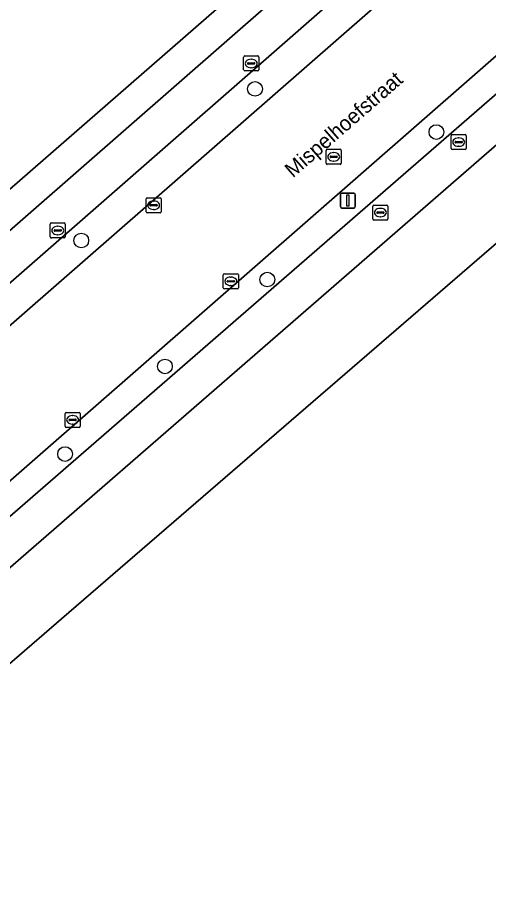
# Model space of a CAD drawing. Extents: x 156141 to 158132, y 385651 to 388333.
# Drawn here: x 156779 to 156810.3, y 387068.2 to 387126.9 of the extents above; entities that cross this region are included whole.
import ezdxf

# ---------------------------------------------------------------- set-up
doc = ezdxf.new("R2010")
doc.units = 0
for name, color, linetype in [('IMGEO_Berm_groen', 7, 'Continuous'), ('IMGEO_Boom', 7, 'Continuous'), ('IMGEO_Erf', 7, 'Continuous'), ('IMGEO_Fietspad_gesloten', 7, 'Continuous'), ('IMGEO_Groenvoorziening', 7, 'Continuous'), ('IMGEO_Hek', 7, 'Continuous'), ('IMGEO_Kolk', 7, 'Continuous'), ('IMGEO_Lichtmast', 7, 'Continuous'), ('IMGEO_Openbare_ruimte_label', 7, 'Continuous'), ('IMGEO_Rijbaan_lokaal_gesloten', 7, 'Continuous'), ('IMGEO_Rioolput', 7, 'Continuous')]:
    doc.layers.add(name, color=color, linetype=linetype)

msp = doc.modelspace()

# ---------------------------------------------------------------- linework, layer by layer
at = {"layer": 'IMGEO_Berm_groen'}
for points in [[(156852.339, 387173.894), (156759.081, 387092.271), (156729.577, 387066.448)], [(156721.128, 387056.5), (156720.945, 387056.758), (156727.812, 387062.182), (156731.092, 387064.974), (156760.5, 387090.682), (156852.837, 387171.402)]]:
    msp.add_lwpolyline(points, dxfattribs=at)
for points in [[(156822.547, 387132.006), (156821.727, 387132.314), (156821.378, 387132.412), (156820.984, 387132.482), (156820.184, 387132.552), (156765.687, 387084.875), (156766.834, 387083.591)], [(156827.432, 387126.2), (156824.084, 387129.946), (156768.547, 387081.671), (156771.738, 387078.098), (156782.425, 387087.321)]]:
    msp.add_lwpolyline(points, close=True, dxfattribs=at)
at = {"layer": 'IMGEO_Boom'}
for centre in [(156794.805, 387122.163), (156806.87, 387119.29), (156783.251, 387112.073), (156795.625, 387109.476), (156788.812, 387103.691), (156782.171, 387097.86)]:
    msp.add_circle(centre, 0.489, dxfattribs=at)
at = {"layer": 'IMGEO_Erf'}
for points in [[(156946.157, 387239.942), (156941.498, 387235.541), (156930.882, 387225.197), (156918.427, 387213.133), (156914.456, 387209.198), (156916.194, 387207.87), (156910.944, 387202.719), (156897.9, 387190.476), (156851.666, 387147.134), (156835.086, 387132.811), (156827.432, 387126.2), (156782.425, 387087.321), (156771.738, 387078.098), (156736.875, 387048.012), (156736.673, 387047.84), (156732.342, 387044.151), (156710.252, 387025.336)], [(156701.799, 387051.675), (156704.113, 387052.673), (156706.156, 387053.581), (156708.334, 387054.92), (156710.399, 387056.282), (156712.246, 387057.767), (156755.908, 387095.825), (156856.271, 387183.304)]]:
    msp.add_lwpolyline(points, dxfattribs=at)
at = {"layer": 'IMGEO_Fietspad_gesloten'}
for points in [[(156850.697, 387175.913), (156757.332, 387094.231), (156727.837, 387068.427)], [(156729.577, 387066.448), (156759.081, 387092.271), (156852.339, 387173.894)], [(156867.215, 387170.848), (156848.685, 387154.732), (156844.304, 387150.913), (156829.866, 387138.366), (156822.547, 387132.006), (156766.834, 387083.591), (156732.167, 387053.465), (156727.867, 387049.728)], [(156729.446, 387047.683), (156733.782, 387051.452), (156768.547, 387081.671), (156824.084, 387129.946)]]:
    msp.add_lwpolyline(points, dxfattribs=at)
at = {"layer": 'IMGEO_Groenvoorziening'}
for points in [[(156856.271, 387183.304), (156755.908, 387095.825), (156712.246, 387057.767), (156710.399, 387056.282), (156708.334, 387054.92), (156706.156, 387053.581), (156704.113, 387052.673), (156701.799, 387051.675), (156699.575, 387050.722), (156697.328, 387049.723), (156694.934, 387049.269), (156692.529, 387048.748), (156690.169, 387048.6), (156687.718, 387048.804), (156685.312, 387049.372), (156683.111, 387050.12), (156681.069, 387051.505), (156679.468, 387053.513), (156651.789, 387085.454)], [(156727.837, 387068.427), (156757.332, 387094.231), (156850.697, 387175.913)]]:
    msp.add_lwpolyline(points, dxfattribs=at)
at = {"layer": 'IMGEO_Hek'}
for points in [[(156755.908, 387095.825), (156856.271, 387183.304)], [(156771.738, 387078.098), (156782.425, 387087.321), (156827.432, 387126.2)]]:
    msp.add_lwpolyline(points, dxfattribs=at)
at = {"layer": 'IMGEO_Kolk'}
for p, q in [((156787.561, 387113.991), (156787.561, 387114.843)), ((156787.636, 387114.917), (156788.488, 387114.917)), ((156788.562, 387114.843), (156788.562, 387113.991)), ((156787.82, 387114.411), (156787.82, 387114.423)), ((156788.258, 387114.374), (156787.86, 387114.374)), ((156787.863, 387114.46), (156788.261, 387114.46)), ((156788.049, 387114.697), (156788.074, 387114.697)), ((156788.304, 387114.423), (156788.304, 387114.411)), ((156788.488, 387113.917), (156787.636, 387113.917)), ((156788.072, 387114.137), (156788.047, 387114.137)), ((156792.697, 387108.931), (156792.697, 387109.783)), ((156792.772, 387109.857), (156793.624, 387109.857)), ((156793.185, 387109.637), (156793.21, 387109.637)), ((156793.698, 387109.783), (156793.698, 387108.931)), ((156792.956, 387109.351), (156792.956, 387109.363)), ((156793.394, 387109.314), (156792.996, 387109.314)), ((156792.999, 387109.4), (156793.397, 387109.4)), ((156793.208, 387109.077), (156793.183, 387109.077)), ((156793.44, 387109.363), (156793.44, 387109.351)), ((156793.624, 387108.857), (156792.772, 387108.857)), ((156782.173, 387099.712), (156782.173, 387100.564)), ((156782.248, 387100.638), (156783.1, 387100.638)), ((156782.475, 387100.181), (156782.873, 387100.181)), ((156782.661, 387100.418), (156782.686, 387100.418)), ((156783.174, 387100.564), (156783.174, 387099.712)), ((156783.1, 387099.638), (156782.248, 387099.638)), ((156782.432, 387100.132), (156782.432, 387100.144)), ((156782.87, 387100.095), (156782.472, 387100.095)), ((156782.684, 387099.858), (156782.659, 387099.858)), ((156782.916, 387100.144), (156782.916, 387100.132))]:
    msp.add_line(p, q, dxfattribs=at)
for points in [[(156787.561, 387113.991), (156787.561, 387114.843)], [(156787.636, 387114.917), (156788.488, 387114.917)], [(156788.562, 387114.843), (156788.562, 387113.991)], [(156788.488, 387113.917), (156787.636, 387113.917)], [(156792.697, 387108.931), (156792.697, 387109.783)], [(156792.772, 387109.857), (156793.624, 387109.857)], [(156793.698, 387109.783), (156793.698, 387108.931)], [(156793.624, 387108.857), (156792.772, 387108.857)], [(156782.173, 387099.712), (156782.173, 387100.564)], [(156782.248, 387100.638), (156783.1, 387100.638)], [(156783.174, 387100.564), (156783.174, 387099.712)], [(156783.1, 387099.638), (156782.248, 387099.638)]]:
    msp.add_lwpolyline(points, dxfattribs=at)
for centre, radius, start, end in [((156787.638, 387114.841), 0.0765, 91.55205, 178.44795), ((156787.638, 387114.841), 0.0765, 91.55205, 178.44795), ((156788.486, 387114.841), 0.0765, 1.55205, 88.44795), ((156788.486, 387114.841), 0.0765, 1.55205, 88.44795), ((156787.86, 387114.42), 0.0403, 85.87752, 175.75265), ((156787.857, 387114.41), 0.0366, 178.93798, 274.71019), ((156788.261, 387114.417), 0.043, 264.86636, 352.45326), ((156788.265, 387114.422), 0.0386, 1.73085, 96.63898), ((156787.638, 387113.993), 0.0765, 181.55205, 268.44795), ((156787.638, 387113.993), 0.0765, 181.55205, 268.44795), ((156788.486, 387113.993), 0.0765, 271.55205, 358.44795), ((156788.486, 387113.993), 0.0765, 271.55205, 358.44795), ((156792.774, 387109.781), 0.0765, 91.55205, 178.44795), ((156792.774, 387109.781), 0.0765, 91.55205, 178.44795), ((156793.622, 387109.781), 0.0765, 1.55205, 88.44795), ((156793.622, 387109.781), 0.0765, 1.55205, 88.44795), ((156792.996, 387109.36), 0.0403, 85.87752, 175.75265), ((156792.993, 387109.35), 0.0366, 178.93798, 274.71019), ((156793.397, 387109.357), 0.043, 264.86636, 352.45326), ((156793.401, 387109.362), 0.0386, 1.73085, 96.63898), ((156792.774, 387108.933), 0.0765, 181.55205, 268.44795), ((156792.774, 387108.933), 0.0765, 181.55205, 268.44795), ((156793.622, 387108.933), 0.0765, 271.55205, 358.44795), ((156793.622, 387108.933), 0.0765, 271.55205, 358.44795), ((156782.25, 387100.562), 0.0765, 91.55205, 178.44795), ((156782.25, 387100.562), 0.0765, 91.55205, 178.44795), ((156782.472, 387100.141), 0.0403, 85.87752, 175.75265), ((156782.877, 387100.143), 0.0386, 1.73085, 96.63898), ((156783.098, 387100.562), 0.0765, 1.55205, 88.44795), ((156783.098, 387100.562), 0.0765, 1.55205, 88.44795), ((156782.25, 387099.714), 0.0765, 181.55205, 268.44795), ((156782.25, 387099.714), 0.0765, 181.55205, 268.44795), ((156782.469, 387100.131), 0.0366, 178.93798, 274.71019), ((156782.873, 387100.138), 0.043, 264.86636, 352.45326), ((156783.098, 387099.714), 0.0765, 271.55205, 358.44795), ((156783.098, 387099.714), 0.0765, 271.55205, 358.44795)]:
    msp.add_arc(centre, radius, start, end, dxfattribs=at)
for centre, major_axis, ratio, start_param, end_param in [((156788.048, 387114.417), (-0.387, 0.002), 0.722429, 4.712389, 7.853982), ((156788.073, 387114.417), (-0.39, 0.002), 0.717154, 1.570796, 4.712389), ((156793.184, 387109.357), (-0.387, 0.002), 0.722429, 4.712389, 7.853982), ((156793.209, 387109.357), (-0.39, 0.002), 0.717154, 1.570796, 4.712389), ((156782.66, 387100.138), (-0.387, 0.002), 0.722429, 4.712389, 7.853982), ((156782.685, 387100.138), (-0.39, 0.002), 0.717154, 1.570796, 4.712389)]:
    msp.add_ellipse(centre, major_axis=major_axis, ratio=ratio, start_param=start_param, end_param=end_param, dxfattribs=at)
at = {"layer": 'IMGEO_Lichtmast'}
for p, q in [((156800.484, 387114.331), (156800.484, 387115.131)), ((156800.484, 387115.131), (156800.484, 387114.331)), ((156800.584, 387115.231), (156801.374, 387115.231)), ((156801.374, 387115.231), (156800.584, 387115.231)), ((156801.474, 387115.131), (156801.474, 387114.331)), ((156801.474, 387114.331), (156801.474, 387115.131)), ((156801.374, 387114.231), (156800.584, 387114.231)), ((156800.584, 387114.231), (156801.374, 387114.231))]:
    msp.add_line(p, q, dxfattribs=at)
msp.add_lwpolyline([(156800.904, 387115.106), (156801.054, 387115.106), (156801.054, 387114.356), (156800.904, 387114.356), (156800.904, 387115.106)], dxfattribs=at)
for centre, start, end in [((156800.584, 387115.131), 90, 180), ((156800.584, 387115.131), 90, 180), ((156801.374, 387115.131), 0, 90), ((156801.374, 387115.131), 360, 90), ((156800.584, 387114.331), 180, 270), ((156800.584, 387114.331), 180, 270), ((156801.374, 387114.331), 270, 0), ((156801.374, 387114.331), 270, 0)]:
    msp.add_arc(centre, 0.1, start, end, dxfattribs=at)
at = {"layer": 'IMGEO_Rijbaan_lokaal_gesloten'}
for points in [[(156852.837, 387171.402), (156760.5, 387090.682), (156731.092, 387064.974), (156727.812, 387062.182), (156720.945, 387056.758), (156721.128, 387056.5)], [(156725.941, 387050.639), (156726.121, 387050.394), (156726.731, 387050.918), (156731.103, 387054.675), (156734.65, 387057.723), (156765.687, 387084.875), (156820.184, 387132.552), (156830.142, 387141.264)]]:
    msp.add_lwpolyline(points, dxfattribs=at)
at = {"layer": 'IMGEO_Rioolput'}
for p, q in [((156794.051, 387123.428), (156794.051, 387124.28)), ((156794.126, 387124.354), (156794.978, 387124.354)), ((156795.052, 387124.28), (156795.052, 387123.428)), ((156794.31, 387123.848), (156794.31, 387123.86)), ((156794.748, 387123.811), (156794.35, 387123.811)), ((156794.353, 387123.897), (156794.751, 387123.897)), ((156794.539, 387124.134), (156794.564, 387124.134)), ((156794.794, 387123.86), (156794.794, 387123.848)), ((156794.978, 387123.354), (156794.126, 387123.354)), ((156794.562, 387123.574), (156794.537, 387123.574)), ((156807.853, 387118.196), (156807.853, 387119.048)), ((156807.928, 387119.122), (156808.78, 387119.122)), ((156808.854, 387119.048), (156808.854, 387118.196)), ((156808.112, 387118.616), (156808.112, 387118.628)), ((156808.55, 387118.579), (156808.152, 387118.579)), ((156808.155, 387118.665), (156808.553, 387118.665)), ((156808.364, 387118.342), (156808.339, 387118.342)), ((156808.341, 387118.902), (156808.366, 387118.902)), ((156808.596, 387118.628), (156808.596, 387118.616)), ((156799.539, 387117.216), (156799.539, 387118.068)), ((156799.614, 387118.142), (156800.466, 387118.142)), ((156800.027, 387117.922), (156800.052, 387117.922)), ((156800.54, 387118.068), (156800.54, 387117.216)), ((156808.78, 387118.122), (156807.928, 387118.122)), ((156799.798, 387117.636), (156799.798, 387117.648)), ((156800.236, 387117.599), (156799.838, 387117.599)), ((156799.841, 387117.685), (156800.239, 387117.685)), ((156800.05, 387117.362), (156800.025, 387117.362)), ((156800.282, 387117.648), (156800.282, 387117.636)), ((156800.466, 387117.142), (156799.614, 387117.142)), ((156802.643, 387113.508), (156802.643, 387114.36)), ((156802.718, 387114.434), (156803.57, 387114.434)), ((156803.644, 387114.36), (156803.644, 387113.508)), ((156802.902, 387113.928), (156802.902, 387113.94)), ((156803.34, 387113.891), (156802.942, 387113.891)), ((156802.945, 387113.977), (156803.343, 387113.977)), ((156803.154, 387113.654), (156803.129, 387113.654)), ((156803.131, 387114.214), (156803.156, 387114.214)), ((156803.386, 387113.94), (156803.386, 387113.928)), ((156781.187, 387112.314), (156781.187, 387113.166)), ((156781.262, 387113.24), (156782.114, 387113.24)), ((156782.188, 387113.166), (156782.188, 387112.314)), ((156803.57, 387113.434), (156802.718, 387113.434)), ((156781.446, 387112.734), (156781.446, 387112.746)), ((156781.884, 387112.697), (156781.486, 387112.697)), ((156781.489, 387112.783), (156781.887, 387112.783)), ((156781.675, 387113.02), (156781.7, 387113.02)), ((156781.93, 387112.746), (156781.93, 387112.734)), ((156782.114, 387112.24), (156781.262, 387112.24)), ((156781.698, 387112.46), (156781.673, 387112.46))]:
    msp.add_line(p, q, dxfattribs=at)
for points in [[(156794.051, 387123.428), (156794.051, 387124.28)], [(156794.126, 387124.354), (156794.978, 387124.354)], [(156795.052, 387124.28), (156795.052, 387123.428)], [(156794.978, 387123.354), (156794.126, 387123.354)], [(156807.853, 387118.196), (156807.853, 387119.048)], [(156807.928, 387119.122), (156808.78, 387119.122)], [(156808.854, 387119.048), (156808.854, 387118.196)], [(156799.539, 387117.216), (156799.539, 387118.068)], [(156799.614, 387118.142), (156800.466, 387118.142)], [(156800.54, 387118.068), (156800.54, 387117.216)], [(156808.78, 387118.122), (156807.928, 387118.122)], [(156800.466, 387117.142), (156799.614, 387117.142)], [(156802.643, 387113.508), (156802.643, 387114.36)], [(156802.718, 387114.434), (156803.57, 387114.434)], [(156803.644, 387114.36), (156803.644, 387113.508)], [(156781.187, 387112.314), (156781.187, 387113.166)], [(156781.262, 387113.24), (156782.114, 387113.24)], [(156782.188, 387113.166), (156782.188, 387112.314)], [(156803.57, 387113.434), (156802.718, 387113.434)], [(156782.114, 387112.24), (156781.262, 387112.24)]]:
    msp.add_lwpolyline(points, dxfattribs=at)
for centre, radius, start, end in [((156794.128, 387124.278), 0.0765, 91.55205, 178.44795), ((156794.128, 387124.278), 0.0765, 91.55205, 178.44795), ((156794.976, 387124.278), 0.0765, 1.55205, 88.44795), ((156794.976, 387124.278), 0.0765, 1.55205, 88.44795), ((156794.35, 387123.857), 0.0403, 85.87752, 175.75265), ((156794.347, 387123.847), 0.0366, 178.93798, 274.71019), ((156794.751, 387123.854), 0.043, 264.86636, 352.45326), ((156794.755, 387123.859), 0.0386, 1.73085, 96.63898), ((156794.128, 387123.43), 0.0765, 181.55205, 268.44795), ((156794.128, 387123.43), 0.0765, 181.55205, 268.44795), ((156794.976, 387123.43), 0.0765, 271.55205, 358.44795), ((156794.976, 387123.43), 0.0765, 271.55205, 358.44795), ((156807.93, 387119.046), 0.0765, 91.55205, 178.44795), ((156807.93, 387119.046), 0.0765, 91.55205, 178.44795), ((156808.778, 387119.046), 0.0765, 1.55205, 88.44795), ((156808.778, 387119.046), 0.0765, 1.55205, 88.44795), ((156808.152, 387118.625), 0.0403, 85.87752, 175.75265), ((156808.149, 387118.615), 0.0366, 178.93798, 274.71019), ((156808.553, 387118.622), 0.043, 264.86636, 352.45326), ((156808.557, 387118.627), 0.0386, 1.73085, 96.63898), ((156799.616, 387118.066), 0.0765, 91.55205, 178.44795), ((156799.616, 387118.066), 0.0765, 91.55205, 178.44795), ((156800.464, 387118.066), 0.0765, 1.55205, 88.44795), ((156800.464, 387118.066), 0.0765, 1.55205, 88.44795), ((156807.93, 387118.198), 0.0765, 181.55205, 268.44795), ((156807.93, 387118.198), 0.0765, 181.55205, 268.44795), ((156808.778, 387118.198), 0.0765, 271.55205, 358.44795), ((156808.778, 387118.198), 0.0765, 271.55205, 358.44795), ((156799.616, 387117.218), 0.0765, 181.55205, 268.44795), ((156799.616, 387117.218), 0.0765, 181.55205, 268.44795), ((156799.838, 387117.645), 0.0403, 85.87752, 175.75265), ((156799.835, 387117.635), 0.0366, 178.93798, 274.71019), ((156800.239, 387117.642), 0.043, 264.86636, 352.45326), ((156800.243, 387117.647), 0.0386, 1.73085, 96.63898), ((156800.464, 387117.218), 0.0765, 271.55205, 358.44795), ((156800.464, 387117.218), 0.0765, 271.55205, 358.44795), ((156802.72, 387114.358), 0.0765, 91.55205, 178.44795), ((156802.72, 387114.358), 0.0765, 91.55205, 178.44795), ((156803.568, 387114.358), 0.0765, 1.55205, 88.44795), ((156803.568, 387114.358), 0.0765, 1.55205, 88.44795), ((156802.942, 387113.937), 0.0403, 85.87752, 175.75265), ((156802.939, 387113.927), 0.0366, 178.93798, 274.71019), ((156803.343, 387113.934), 0.043, 264.86636, 352.45326), ((156803.347, 387113.939), 0.0386, 1.73085, 96.63898), ((156781.264, 387113.164), 0.0765, 91.55205, 178.44795), ((156781.264, 387113.164), 0.0765, 91.55205, 178.44795), ((156782.112, 387113.164), 0.0765, 1.55205, 88.44795), ((156782.112, 387113.164), 0.0765, 1.55205, 88.44795), ((156802.72, 387113.51), 0.0765, 181.55205, 268.44795), ((156802.72, 387113.51), 0.0765, 181.55205, 268.44795), ((156803.568, 387113.51), 0.0765, 271.55205, 358.44795), ((156803.568, 387113.51), 0.0765, 271.55205, 358.44795), ((156781.486, 387112.743), 0.0403, 85.87752, 175.75265), ((156781.483, 387112.733), 0.0366, 178.93798, 274.71019), ((156781.887, 387112.74), 0.043, 264.86636, 352.45326), ((156781.891, 387112.745), 0.0386, 1.73085, 96.63898), ((156781.264, 387112.316), 0.0765, 181.55205, 268.44795), ((156781.264, 387112.316), 0.0765, 181.55205, 268.44795), ((156782.112, 387112.316), 0.0765, 271.55205, 358.44795), ((156782.112, 387112.316), 0.0765, 271.55205, 358.44795)]:
    msp.add_arc(centre, radius, start, end, dxfattribs=at)
for centre, major_axis, ratio, start_param, end_param in [((156794.538, 387123.854), (-0.387, 0.002), 0.722429, 4.712389, 7.853982), ((156794.563, 387123.854), (-0.39, 0.002), 0.717154, 1.570796, 4.712389), ((156808.34, 387118.622), (-0.387, 0.002), 0.722429, 4.712389, 7.853982), ((156808.365, 387118.622), (-0.39, 0.002), 0.717154, 1.570796, 4.712389), ((156800.026, 387117.642), (-0.387, 0.002), 0.722429, 4.712389, 7.853982), ((156800.051, 387117.642), (-0.39, 0.002), 0.717154, 1.570796, 4.712389), ((156803.13, 387113.934), (-0.387, 0.002), 0.722429, 4.712389, 7.853982), ((156803.155, 387113.934), (-0.39, 0.002), 0.717154, 1.570796, 4.712389), ((156781.674, 387112.74), (-0.387, 0.002), 0.722429, 4.712389, 7.853982), ((156781.699, 387112.74), (-0.39, 0.002), 0.717154, 1.570796, 4.712389)]:
    msp.add_ellipse(centre, major_axis=major_axis, ratio=ratio, start_param=start_param, end_param=end_param, dxfattribs=at)

# ---------------------------------------------------------------- texts
at = {"layer": 'IMGEO_Openbare_ruimte_label'}
msp.add_text('Mispelhoefstraat', height=1, rotation=41.06736, dxfattribs=at).set_placement((156797.325, 387116.207))

doc.saveas('drawing.dxf')
